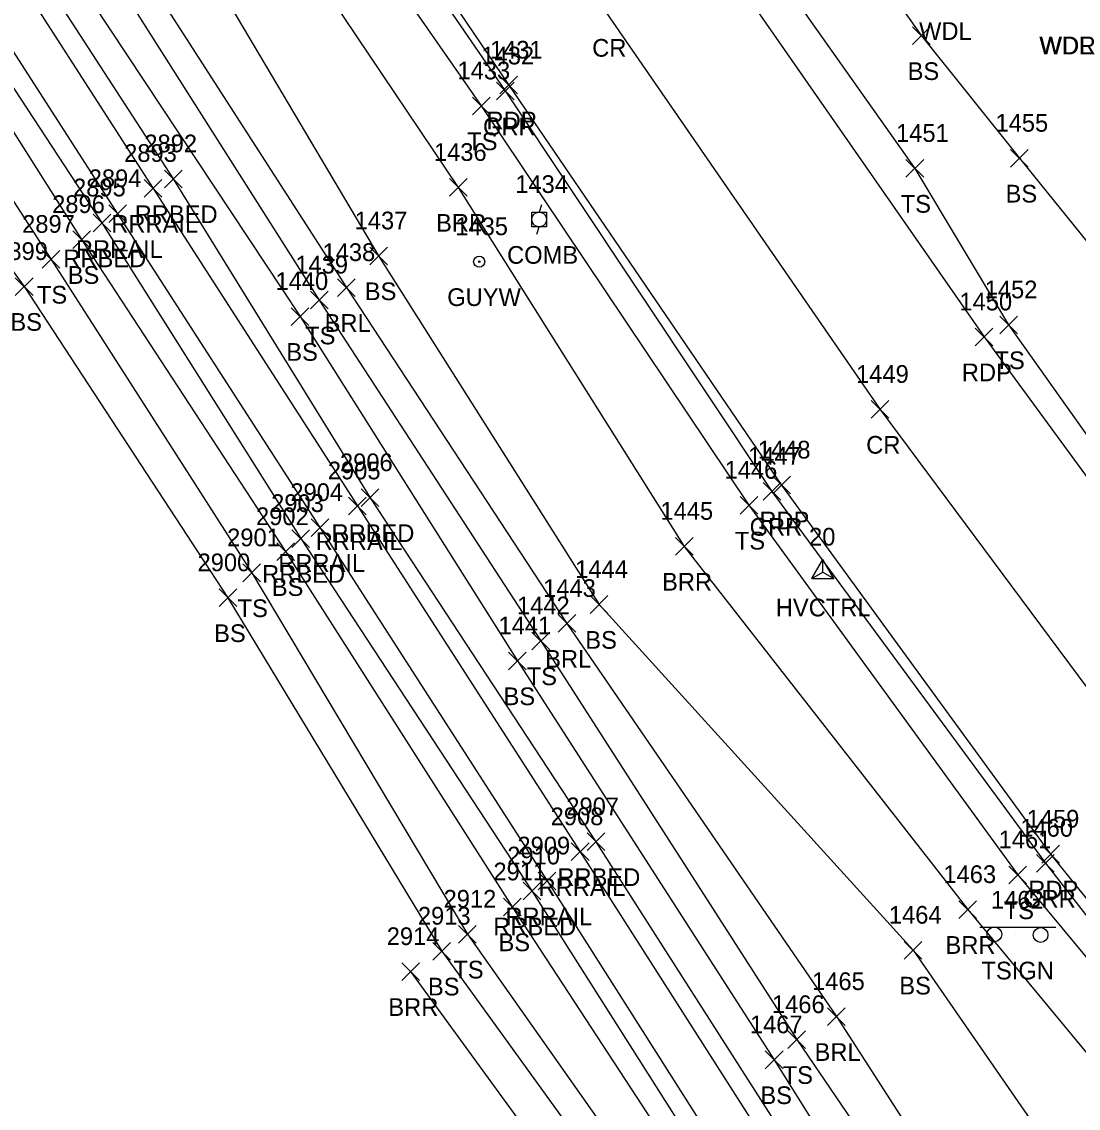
# Model space of a CAD drawing. Extents: x 1505656 to 1508446, y 700805 to 703031.
# Drawn here: x 1506226.3 to 1506345.6, y 702088 to 702210.7 of the extents above; entities that cross this region are included whole.
import ezdxf

# ---------------------------------------------------------------- set-up
doc = ezdxf.new("R2010")
doc.units = 0
for name, color, linetype in [('C_A', 7, 'Continuous'), ('C_I', 7, 'Continuous'), ('CPSM', 7, 'Continuous'), ('L_A', 7, 'Continuous'), ('L_I', 7, 'Continuous'), ('L_TIC', 7, 'Continuous'), ('LABL', 7, 'Continuous'), ('LELB', 7, 'Continuous'), ('P_A', 7, 'Continuous'), ('P_I', 7, 'Continuous'), ('P_TIC', 7, 'Continuous'), ('PET', 7, 'Continuous'), ('PRC', 7, 'Continuous'), ('R_A', 7, 'Continuous'), ('R_I', 7, 'Continuous'), ('R_TIC', 7, 'Continuous'), ('RGR', 7, 'Continuous'), ('RR', 7, 'Continuous'), ('RRB', 7, 'Continuous'), ('S_A', 7, 'Continuous'), ('S_I', 7, 'Continuous'), ('SSGN', 7, 'Continuous'), ('U_A', 7, 'Continuous'), ('U_I', 7, 'Continuous'), ('UP', 7, 'Continuous'), ('UPGW', 7, 'Continuous')]:
    doc.layers.add(name, color=color, linetype=linetype)

msp = doc.modelspace()

# ---------------------------------------------------------------- linework, layer by layer
at = {"layer": 'CPSM'}
for p, q in [((1506315.52, 702147.85), (1506316.77, 702150.01)), ((1506318.02, 702147.85), (1506316.77, 702150.01)), ((1506316.77, 702148.57), (1506316.77, 702150.01)), ((1506315.52, 702147.85), (1506316.77, 702148.57)), ((1506315.52, 702147.85), (1506318.02, 702147.85)), ((1506316.77, 702148.57), (1506316.77, 702148.57)), ((1506316.77, 702148.57), (1506318.02, 702147.85))]:
    msp.add_line(p, q, dxfattribs=at)
at = {"layer": 'L_TIC'}
for points in [[(1506326.91, 702208.16), (1506328.91, 702210.16)], [(1506328.91, 702208.16), (1506326.91, 702210.16)], [(1506277.21, 702200.23), (1506279.21, 702202.23)], [(1506279.21, 702200.23), (1506277.21, 702202.23)], [(1506337.97, 702194.32), (1506339.97, 702196.32)], [(1506339.97, 702194.32), (1506337.97, 702196.32)], [(1506326.16, 702193.17), (1506328.16, 702195.17)], [(1506328.16, 702193.17), (1506326.16, 702195.17)], [(1506274.61, 702191.02), (1506276.61, 702193.02)], [(1506276.61, 702191.02), (1506274.61, 702193.02)], [(1506232.07, 702185.13), (1506234.07, 702187.13)], [(1506234.07, 702185.13), (1506232.07, 702187.13)], [(1506228.62, 702182.9), (1506230.62, 702184.9)], [(1506230.62, 702182.9), (1506228.62, 702184.9)], [(1506265.61, 702183.29), (1506267.61, 702185.29)], [(1506267.61, 702183.29), (1506265.61, 702185.29)], [(1506225.59, 702179.83), (1506227.59, 702181.83)], [(1506227.59, 702179.83), (1506225.59, 702181.83)], [(1506261.97, 702179.71), (1506263.97, 702181.71)], [(1506263.97, 702179.71), (1506261.97, 702181.71)], [(1506258.91, 702178.3), (1506260.91, 702180.3)], [(1506260.91, 702178.3), (1506258.91, 702180.3)], [(1506256.75, 702176.44), (1506258.75, 702178.44)], [(1506258.75, 702176.44), (1506256.75, 702178.44)], [(1506336.75, 702175.5), (1506338.75, 702177.5)], [(1506338.75, 702175.5), (1506336.75, 702177.5)], [(1506307.43, 702155.12), (1506309.43, 702157.12)], [(1506309.43, 702155.12), (1506307.43, 702157.12)], [(1506255.11, 702149.88), (1506257.11, 702151.88)], [(1506257.11, 702149.88), (1506255.11, 702151.88)], [(1506300.13, 702150.48), (1506302.13, 702152.48)], [(1506302.13, 702150.48), (1506300.13, 702152.48)], [(1506251.28, 702147.49), (1506253.28, 702149.49)], [(1506253.28, 702147.49), (1506251.28, 702149.49)], [(1506248.6, 702144.67), (1506250.6, 702146.67)], [(1506250.6, 702144.67), (1506248.6, 702146.67)], [(1506290.5, 702143.91), (1506292.5, 702145.91)], [(1506292.5, 702143.91), (1506290.5, 702145.91)], [(1506286.88, 702141.77), (1506288.88, 702143.77)], [(1506288.88, 702141.77), (1506286.88, 702143.77)], [(1506283.93, 702139.8), (1506285.93, 702141.8)], [(1506285.93, 702139.8), (1506283.93, 702141.8)], [(1506281.28, 702137.54), (1506283.28, 702139.54)], [(1506283.28, 702137.54), (1506281.28, 702139.54)], [(1506337.79, 702113.37), (1506339.79, 702115.37)], [(1506339.79, 702113.37), (1506337.79, 702115.37)], [(1506280.7, 702109.75), (1506282.7, 702111.75)], [(1506282.7, 702109.75), (1506280.7, 702111.75)], [(1506332.13, 702109.45), (1506334.13, 702111.45)], [(1506334.13, 702109.45), (1506332.13, 702111.45)], [(1506275.64, 702106.67), (1506277.64, 702108.67)], [(1506277.64, 702106.67), (1506275.64, 702108.67)], [(1506272.74, 702104.75), (1506274.74, 702106.75)], [(1506274.74, 702104.75), (1506272.74, 702106.75)], [(1506325.97, 702104.86), (1506327.97, 702106.86)], [(1506327.97, 702104.86), (1506325.97, 702106.86)], [(1506269.22, 702102.44), (1506271.22, 702104.44)], [(1506271.22, 702102.44), (1506269.22, 702104.44)], [(1506317.3, 702097.36), (1506319.3, 702099.36)], [(1506319.3, 702097.36), (1506317.3, 702099.36)], [(1506312.83, 702094.76), (1506314.83, 702096.76)], [(1506314.83, 702094.76), (1506312.83, 702096.76)], [(1506310.28, 702092.48), (1506312.28, 702094.48)], [(1506312.28, 702092.48), (1506310.28, 702094.48)]]:
    msp.add_lwpolyline(points, dxfattribs=at)
at = {"layer": 'LABL'}
for points in [[(1506097.89, 702451.48), (1506093.59, 702448.31), (1506114.07, 702419.3), (1506137.72, 702376.05), (1506165.52, 702335.14), (1506176.55, 702314.38), (1506188.56, 702296.46), (1506197.64, 702285.72), (1506210.24, 702262.45), (1506236.39, 702222.1), (1506262.97, 702180.71), (1506287.88, 702142.77), (1506318.3, 702098.36), (1506343.91, 702058.61), (1506370.15, 702020.94), (1506392.92, 701982.02), (1506408.75, 701957.63), (1506404.6, 701955.65), (1506415.57, 701943.72), (1506429.75, 701925.56), (1506437.71, 701917.37), (1506453.7, 701897.97), (1506473.58, 701870.51), (1506501.09, 701827)], [(1506097.89, 702451.48), (1506119.33, 702422.59), (1506147.14, 702381.23), (1506170.74, 702339.27), (1506181.05, 702317.33), (1506195.31, 702300.85), (1506204.63, 702289.22), (1506217.94, 702268), (1506249.76, 702230.45), (1506275.61, 702192.02), (1506301.13, 702151.48), (1506333.13, 702110.45), (1506362.68, 702074.77), (1506393.24, 702036.24), (1506419.01, 702002.4), (1506440.79, 701985.8), (1506459.2, 701943.61), (1506474.51, 701912.21), (1506491.96, 701880.66), (1506505.67, 701860.23), (1506521.4, 701845.88), (1506529.18, 701832.12), (1506516.38, 701828.81), (1506501.09, 701827)], [(1506270.22, 702103.44), (1506301.77, 702060.13), (1506327.62, 702017.85), (1506352.12, 701978.72), (1506381.47, 701943.35), (1506404.22, 701904.97), (1506405.42, 701902.64), (1506427.03, 701865.87), (1506439.87, 701843.69), (1506458.47, 701818.08), (1506448.56, 701811.95), (1506441.61, 701824.07), (1506420.95, 701839.99), (1506407.54, 701857.98)]]:
    msp.add_lwpolyline(points, dxfattribs=at)
at = {"layer": 'LELB'}
for points in [[(1505941.54, 702671.13), (1505960.91, 702641.21), (1505983.85, 702606.41), (1506009.66, 702565.58), (1506036.17, 702525.55), (1506062.35, 702483.61), (1506087.3, 702443.66), (1506107.03, 702410.49), (1506132.1, 702372.93), (1506158.96, 702331.11), (1506171.73, 702310.51), (1506183.6, 702292.09), (1506190.68, 702281.13), (1506204.66, 702258.81), (1506230.37, 702218.88), (1506257.75, 702177.44), (1506282.28, 702138.54), (1506311.28, 702093.48), (1506337.33, 702051.88), (1506360.11, 702017.94), (1506385.57, 701975.18)], [(1506136.16, 702495.92), (1506139.06, 702485.98), (1506162.22, 702449.9), (1506191.43, 702407.7), (1506214.6, 702372.19), (1506239.69, 702335.52), (1506257.04, 702310.4), (1506264.9, 702297.23), (1506293.72, 702260.69), (1506306.57, 702243.03), (1506315.16, 702227.11), (1506327.91, 702209.16), (1506338.97, 702195.32), (1506348.16, 702183.95), (1506374.02, 702144.46), (1506393.45, 702116.25), (1506420.01, 702089.68)], [(1506156.37, 702446.43), (1506184.16, 702403.93), (1506208.77, 702367.29), (1506232.27, 702331.6), (1506257.88, 702293.76), (1506284.65, 702254.18), (1506307.32, 702222.26), (1506327.16, 702194.17), (1506337.75, 702176.5), (1506365.45, 702137.46), (1506385.38, 702110.7), (1506412.37, 702077.53), (1506428.22, 702062.69), (1506438.31, 702049.85), (1506449, 702037.53), (1506458.55, 702033.77), (1506467.09, 702033.53), (1506475.87, 702037.86), (1506484.72, 702048.28), (1506486.52, 702060.25), (1506466.84, 702078.7), (1506445.77, 702095.89), (1506422.62, 702113.54), (1506407.81, 702126.82)], [(1506130.25, 702337.83), (1506153.31, 702301.79), (1506180.15, 702262.6), (1506204.32, 702223), (1506229.62, 702183.9), (1506252.28, 702148.49), (1506276.64, 702107.67), (1506307.58, 702063.75), (1506332.81, 702021.45)], [(1506201.91, 702312.64), (1506228.69, 702274.02), (1506255.11, 702234.43), (1506278.21, 702201.23), (1506308.43, 702156.12), (1506338.79, 702114.37), (1506367.34, 702079.99), (1506400.02, 702040.53), (1506426.3, 702009.28), (1506443.26, 701988.04), (1506472.88, 701959.31), (1506500.82, 701931.78), (1506527.03, 701905.24), (1506552, 701883.98), (1506559.85, 701877.07), (1506564.8, 701867.88), (1506566.2, 701856.01), (1506560.04, 701843.77), (1506551.04, 701834.87), (1506537.77, 701828.44), (1506532.34, 701826.51)], [(1506188.56, 702296.46), (1506192.93, 702283.04), (1506207.33, 702260.5), (1506233.6, 702220.79), (1506259.91, 702179.3), (1506284.93, 702140.8), (1506313.83, 702095.76), (1506340.97, 702055.87), (1506361.09, 702019.6), (1506387.67, 701976.73), (1506404.6, 701955.65)], [(1506217.94, 702268), (1506241.75, 702226.26), (1506266.61, 702184.29), (1506291.5, 702144.91), (1506326.97, 702105.86), (1506352.66, 702068.74), (1506380.93, 702030.46), (1506410.26, 701994.34), (1506417.88, 701971.26), (1506422.76, 701954.38), (1506429.75, 701925.56), (1506435.03, 701911.2)], [(1506208.26, 702225.34), (1506233.07, 702186.13), (1506256.11, 702150.88), (1506281.7, 702110.75), (1506310.98, 702065.97), (1506335.89, 702023.86), (1506362.15, 701986.17), (1506387.44, 701946.03), (1506412.53, 701907.73), (1506436.18, 701872.35), (1506448.78, 701849.5), (1506468, 701820.56), (1506480.93, 701799.85), (1506497.59, 701775.16), (1506503.35, 701767.24), (1506509.31, 701758.89), (1506523.55, 701737.24), (1506530.48, 701722.02), (1506538.47, 701708.02), (1506540.17, 701706.71), (1506553.68, 701688.5), (1506562.31, 701674.17), (1506570.51, 701664.87), (1506574.8, 701654.41)], [(1506199.37, 702218.13), (1506226.59, 702180.83), (1506249.6, 702145.67), (1506273.74, 702105.75), (1506305.4, 702061.94), (1506332.81, 702021.45)]]:
    msp.add_lwpolyline(points, dxfattribs=at)
at = {"layer": 'P_TIC'}
for points in [[(1506280.31, 702202.58), (1506282.31, 702204.58)], [(1506282.31, 702202.58), (1506280.31, 702204.58)], [(1506333.98, 702174.13), (1506335.98, 702176.13)], [(1506335.98, 702174.13), (1506333.98, 702176.13)], [(1506322.24, 702165.95), (1506324.24, 702167.95)], [(1506324.24, 702165.95), (1506322.24, 702167.95)], [(1506311.12, 702157.4), (1506313.12, 702159.4)], [(1506313.12, 702157.4), (1506311.12, 702159.4)], [(1506341.49, 702115.71), (1506343.49, 702117.71)], [(1506343.49, 702115.71), (1506341.49, 702117.71)]]:
    msp.add_lwpolyline(points, dxfattribs=at)
at = {"layer": 'PET'}
for points in [[(1506206.75, 702365.83), (1506229.99, 702330.47), (1506255.88, 702291.81), (1506281.67, 702252.74), (1506303.79, 702220.03), (1506334.98, 702175.13), (1506363.75, 702135.87), (1506383.85, 702109.99), (1506410.96, 702075.76), (1506431.3, 702052.09), (1506450.65, 702029.2), (1506469.42, 702008.91), (1506504.12, 701976.85), (1506522.63, 701959.5), (1506561.3, 701928.76), (1506582.88, 701911.4)], [(1506206.19, 702315.61), (1506232.67, 702276.15), (1506258.72, 702236.99), (1506281.31, 702203.58), (1506312.12, 702158.4), (1506342.49, 702116.71), (1506370.71, 702081.78), (1506402.65, 702042.72), (1506430.06, 702011.73), (1506447.46, 701993.18), (1506476.85, 701962.38), (1506503.96, 701935.54), (1506531.72, 701909.61)]]:
    msp.add_lwpolyline(points, dxfattribs=at)
at = {"layer": 'PRC'}
msp.add_lwpolyline([(1506142.57, 702437.63), (1506170.3, 702395.03), (1506195.33, 702357.44), (1506218.4, 702322.54), (1506244.28, 702283.75), (1506270.3, 702244.37), (1506292.29, 702211.79), (1506323.24, 702166.95), (1506353.01, 702126.88), (1506372.6, 702101.67), (1506401.38, 702065.99), (1506421.32, 702042.83), (1506441.93, 702019.51), (1506492.04, 701967.72), (1506516.18, 701946.54), (1506548.2, 701918.65), (1506563.79, 701905.33), (1506579.68, 701887.67), (1506594.04, 701864.96), (1506598.48, 701853.29), (1506603.08, 701837.54)], dxfattribs=at)
at = {"layer": 'R_TIC'}
for points in [[(1506279.91, 702201.92), (1506281.91, 702203.92)], [(1506281.91, 702201.92), (1506279.91, 702203.92)], [(1506242.42, 702191.99), (1506244.42, 702193.99)], [(1506244.42, 702191.99), (1506242.42, 702193.99)], [(1506240.14, 702190.91), (1506242.14, 702192.91)], [(1506242.14, 702190.91), (1506240.14, 702192.91)], [(1506236.14, 702188.06), (1506238.14, 702190.06)], [(1506238.14, 702188.06), (1506236.14, 702190.06)], [(1506234.37, 702187.01), (1506236.37, 702189.01)], [(1506236.37, 702187.01), (1506234.37, 702189.01)], [(1506264.65, 702155.97), (1506266.65, 702157.97)], [(1506266.65, 702155.97), (1506264.65, 702157.97)], [(1506310.02, 702156.69), (1506312.02, 702158.69)], [(1506312.02, 702156.69), (1506310.02, 702158.69)], [(1506263.22, 702155.05), (1506265.22, 702157.05)], [(1506265.22, 702155.05), (1506263.22, 702157.05)], [(1506258.99, 702152.6), (1506260.99, 702154.6)], [(1506260.99, 702152.6), (1506258.99, 702154.6)], [(1506256.82, 702151.36), (1506258.82, 702153.36)], [(1506258.82, 702151.36), (1506256.82, 702153.36)], [(1506290.15, 702117.11), (1506292.15, 702119.11)], [(1506292.15, 702117.11), (1506290.15, 702119.11)], [(1506288.37, 702115.98), (1506290.37, 702117.98)], [(1506290.37, 702115.98), (1506288.37, 702117.98)], [(1506340.9, 702114.68), (1506342.9, 702116.68)], [(1506342.9, 702114.68), (1506340.9, 702116.68)], [(1506282.92, 702111.55), (1506284.92, 702113.55)], [(1506284.92, 702111.55), (1506282.92, 702113.55)], [(1506284.64, 702112.68), (1506286.64, 702114.68)], [(1506286.64, 702112.68), (1506284.64, 702114.68)]]:
    msp.add_lwpolyline(points, dxfattribs=at)
at = {"layer": 'RGR'}
msp.add_lwpolyline([(1506194.43, 702325.74), (1506204.07, 702314.52), (1506231.72, 702275.45), (1506257.86, 702236.54), (1506280.91, 702202.92), (1506311.02, 702157.69), (1506341.9, 702115.68), (1506369.2, 702080.67), (1506401.88, 702042.27), (1506429.34, 702011.2), (1506447.04, 701992.43), (1506475.96, 701961.85), (1506503.46, 701935), (1506530.82, 701909.19), (1506554.48, 701886.52), (1506561.68, 701878.56), (1506566.91, 701868.51), (1506568.01, 701855.17), (1506562.31, 701841.05), (1506554.99, 701832.49), (1506533.66, 701824.88)], dxfattribs=at)
at = {"layer": 'RR'}
for points in [[(1506216.22, 702230.61), (1506241.14, 702191.91), (1506264.22, 702156.05), (1506289.37, 702116.98), (1506318.67, 702071.08), (1506345.5, 702029.87), (1506369.8, 701992.12), (1506395.94, 701951.53), (1506421.29, 701912.09)], [(1506212.18, 702227.87), (1506237.14, 702189.06), (1506259.99, 702153.6), (1506285.64, 702113.68), (1506314.24, 702068.63), (1506341.49, 702027.06), (1506364.79, 701991.04), (1506391.76, 701949.05), (1506416.43, 701910.5)]]:
    msp.add_lwpolyline(points, dxfattribs=at)
at = {"layer": 'RRB'}
for points in [[(1506218.21, 702231.87), (1506243.42, 702192.99), (1506265.65, 702156.97), (1506291.15, 702118.11), (1506320.48, 702072.19), (1506347.64, 702031.42), (1506371.5, 701993.07), (1506397.74, 701952.64), (1506422.13, 701913.03), (1506446.3, 701877.37), (1506459.9, 701856.6), (1506479.2, 701826.27), (1506491.07, 701808.2), (1506507.81, 701783.16), (1506518.9, 701765.85), (1506532.83, 701744.11), (1506551.14, 701715.12), (1506563.36, 701695.79), (1506572.4, 701681.69), (1506577.69, 701674.71), (1506587.05, 701661.96)], [(1506210.03, 702226.7), (1506235.37, 702188.01), (1506257.82, 702152.36), (1506283.92, 702112.55), (1506312.53, 702067.46), (1506339.77, 702025.98), (1506362.71, 701990.18), (1506390.11, 701948.06), (1506413.74, 701910.02), (1506437.48, 701874.06), (1506451.69, 701851.34), (1506470.61, 701821.88), (1506483.37, 701801.54), (1506500.23, 701776.89), (1506510.87, 701760), (1506525.08, 701738.28), (1506533.53, 701723.99), (1506542.09, 701710.78), (1506543.9, 701708.68), (1506555.78, 701690.22), (1506571.64, 701665.34), (1506576.24, 701655.23)]]:
    msp.add_lwpolyline(points, dxfattribs=at)
at = {"layer": 'SSGN'}
for p, q in [((1506334.49, 702108.48), (1506343.08, 702108.48)), ((1506338.51, 702107.58), (1506338.51, 702107.58))]:
    msp.add_line(p, q, dxfattribs=at)
for centre in [(1506336.15, 702107.65), (1506341.36, 702107.58)]:
    msp.add_circle(centre, 0.833, dxfattribs=at)
at = {"layer": 'UP'}
for p, q in [((1506284.99, 702190.07), (1506284.74, 702189.23)), ((1506283.9, 702187.57), (1506283.9, 702189.23)), ((1506283.9, 702189.23), (1506285.57, 702189.23)), ((1506284.74, 702188.4), (1506284.74, 702188.4)), ((1506285.57, 702189.23), (1506285.57, 702187.57)), ((1506285.57, 702187.57), (1506283.9, 702187.57)), ((1506284.49, 702186.73), (1506284.74, 702187.57))]:
    msp.add_line(p, q, dxfattribs=at)
msp.add_circle((1506284.74, 702188.4), 0.833, dxfattribs=at)
at = {"layer": 'UPGW'}
for radius in [0.625, 0.0833]:
    msp.add_circle((1506277.97, 702183.63), radius, dxfattribs=at)

# ---------------------------------------------------------------- texts
at = {"layer": 'C_A'}
msp.add_text('HVCTRL', height=2, dxfattribs=at).set_placement((1506311.46, 702143.57))
at = {"layer": 'C_I'}
msp.add_text('20', height=2, dxfattribs=at).set_placement((1506315.22, 702151.57))
at = {"layer": 'L_A'}
for s, p in [('WDL', (1506327.64, 702208.69)), ('WDR', (1506341.21, 702207.06)), ('WDL', (1506341.27, 702207.06)), ('BS', (1506326.35, 702204.16)), ('TS', (1506276.62, 702196.23)), ('BS', (1506337.41, 702190.32)), ('TS', (1506325.57, 702189.17)), ('BRR', (1506273.1, 702187.02)), ('BS', (1506231.51, 702181.13)), ('BS', (1506265.05, 702179.29)), ('TS', (1506228.03, 702178.9)), ('BS', (1506225.03, 702175.83)), ('BRL', (1506260.52, 702175.71)), ('TS', (1506258.32, 702174.3)), ('BS', (1506256.19, 702172.44)), ('TS', (1506336.16, 702171.5)), ('TS', (1506306.84, 702151.12)), ('BS', (1506254.55, 702145.88)), ('BRR', (1506298.62, 702146.48)), ('TS', (1506250.69, 702143.49)), ('BS', (1506248.04, 702140.67)), ('BS', (1506289.95, 702139.91)), ('BRL', (1506285.42, 702137.77)), ('TS', (1506283.34, 702135.8)), ('BS', (1506280.72, 702133.54)), ('TS', (1506337.2, 702109.37)), ('BS', (1506280.15, 702105.75)), ('BRR', (1506330.62, 702105.45)), ('TS', (1506275.05, 702102.67)), ('BS', (1506272.18, 702100.75)), ('BS', (1506325.41, 702100.86)), ('BRR', (1506267.71, 702098.44)), ('BRL', (1506315.84, 702093.36)), ('TS', (1506312.24, 702090.76)), ('BS', (1506309.72, 702088.48))]:
    msp.add_text(s, height=2, dxfattribs=at).set_placement(p)
at = {"layer": 'L_I'}
for s, p in [('1433', (1506275.52, 702204.23)), ('1455', (1506336.27, 702198.32)), ('1451', (1506325.04, 702197.17)), ('1436', (1506272.86, 702195.02)), ('2896', (1506229.75, 702189.13)), ('2897', (1506226.36, 702186.9)), ('1437', (1506263.91, 702187.29)), ('2899', (1506223.32, 702183.83)), ('1438', (1506260.28, 702183.71)), ('1439', (1506257.21, 702182.3)), ('1440', (1506254.97, 702180.44)), ('1452', (1506335.05, 702179.5)), ('1446', (1506305.68, 702159.12)), ('1445', (1506298.44, 702154.48)), ('2902', (1506252.77, 702153.88)), ('2901', (1506249.51, 702151.49)), ('2900', (1506246.17, 702148.67)), ('1444', (1506288.81, 702147.91)), ('1443', (1506285.19, 702145.77)), ('1442', (1506282.24, 702143.8)), ('1441', (1506280.15, 702141.54)), ('1461', (1506336.62, 702117.37)), ('2911', (1506279.58, 702113.75)), ('1463', (1506330.39, 702113.45)), ('2912', (1506273.95, 702110.67)), ('2913', (1506271.05, 702108.75)), ('1464', (1506324.23, 702108.86)), ('2914', (1506267.53, 702106.44)), ('1465', (1506315.56, 702101.36)), ('1466', (1506311.03, 702098.76)), ('1467', (1506308.54, 702096.48))]:
    msp.add_text(s, height=2, dxfattribs=at).set_placement(p)
at = {"layer": 'P_A'}
for s, p in [('CR', (1506290.73, 702206.79)), ('RDP', (1506278.8, 702198.58)), ('RDP', (1506332.47, 702170.13)), ('CR', (1506321.67, 702161.95)), ('RDP', (1506309.61, 702153.4)), ('RDP', (1506339.98, 702111.71))]:
    msp.add_text(s, height=2, dxfattribs=at).set_placement(p)
at = {"layer": 'P_I'}
for s, p in [('1431', (1506279.18, 702206.58)), ('1450', (1506332.2, 702178.13)), ('1449', (1506320.53, 702169.95)), ('1448', (1506309.43, 702161.4)), ('1459', (1506339.79, 702119.71))]:
    msp.add_text(s, height=2, dxfattribs=at).set_placement(p)
at = {"layer": 'R_A'}
for s, p in [('GRR', (1506278.4, 702197.92)), ('RRBED', (1506239.07, 702187.99)), ('RRRAIL', (1506236.43, 702186.91)), ('RRRAIL', (1506232.43, 702184.06)), ('RRBED', (1506231.01, 702183.01)), ('GRR', (1506308.51, 702152.69)), ('RRRAIL', (1506259.51, 702151.05)), ('RRBED', (1506261.29, 702151.97)), ('RRRAIL', (1506255.28, 702148.6)), ('RRBED', (1506253.46, 702147.36)), ('RRBED', (1506286.8, 702113.11)), ('RRRAIL', (1506284.67, 702111.98)), ('GRR', (1506339.39, 702110.68)), ('RRRAIL', (1506280.93, 702108.68)), ('RRBED', (1506279.56, 702107.55))]:
    msp.add_text(s, height=2, dxfattribs=at).set_placement(p)
at = {"layer": 'R_I'}
for s, p in [('1432', (1506278.22, 702205.92)), ('2893', (1506237.88, 702194.91)), ('2892', (1506240.16, 702195.99)), ('2894', (1506233.88, 702192.06)), ('2895', (1506232.11, 702191.01)), ('1447', (1506308.33, 702160.69)), ('2906', (1506262.25, 702159.97)), ('2905', (1506260.88, 702159.05)), ('2904', (1506256.65, 702156.6)), ('2903', (1506254.48, 702155.36)), ('2907', (1506287.81, 702121.11)), ('2908', (1506286.04, 702119.98)), ('1460', (1506339.07, 702118.68)), ('2909', (1506282.29, 702116.68)), ('2910', (1506281.14, 702115.55))]:
    msp.add_text(s, height=2, dxfattribs=at).set_placement(p)
at = {"layer": 'S_A'}
msp.add_text('TSIGN', height=2, dxfattribs=at).set_placement((1506334.69, 702102.56))
at = {"layer": 'S_I'}
msp.add_text('1462', height=2, dxfattribs=at).set_placement((1506335.76, 702110.56))
at = {"layer": 'U_A'}
for s, p in [('COMB', (1506281.12, 702183.4)), ('GUYW', (1506274.36, 702178.63))]:
    msp.add_text(s, height=2, dxfattribs=at).set_placement(p)
at = {"layer": 'U_I'}
for s, p in [('1434', (1506282.04, 702191.4)), ('1435', (1506275.27, 702186.63))]:
    msp.add_text(s, height=2, dxfattribs=at).set_placement(p)

doc.saveas('drawing.dxf')
